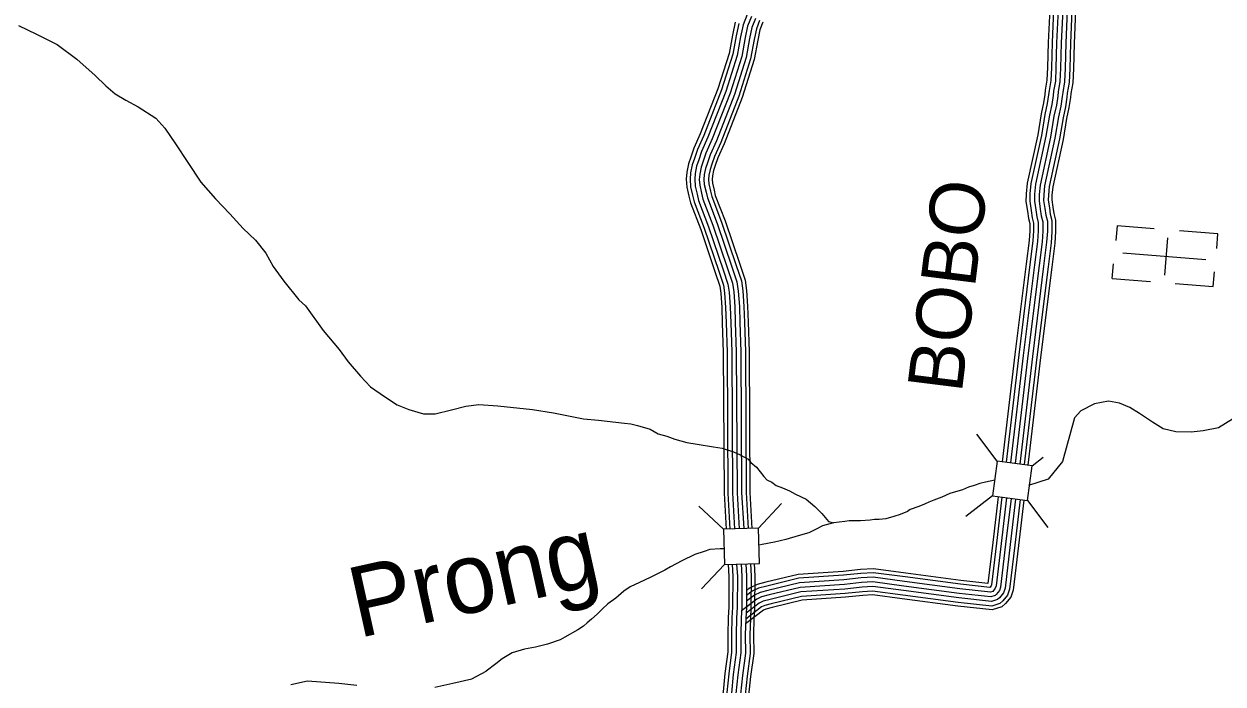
# Model space of a CAD drawing. Extents: x 1788175 to 1969470, y 584502 to 738744.
# Drawn here: x 1909442 to 1917533, y 668335 to 672786 of the extents above; entities that cross this region are included whole.
import ezdxf

# ---------------------------------------------------------------- set-up
doc = ezdxf.new("R2010")
doc.units = 0
for name, color, linetype in [('DESIGN - DRAINAGE - Bridges and Cross Drains Size Text', 7, 'Continuous'), ('DESIGN - ROW - Right-of-Way and Easement Labels', 7, 'Continuous'), ('DESIGN - TRANSPORTATION - Text', 7, 'Continuous'), ('DESIGN - UTILITIES - Cable (Underground) with Text', 7, 'Continuous'), ('SURVEY - CONTOURS - Index with Text', 7, 'Continuous'), ('SURVEY - DRAINAGE - Storm Sewer', 7, 'Continuous'), ('SURVEY - TRANSPORTATION - Roads', 7, 'Continuous')]:
    doc.layers.add(name, color=color, linetype=linetype)

msp = doc.modelspace()

# ---------------------------------------------------------------- linework, layer by layer
at = {"layer": 'DESIGN - TRANSPORTATION - Text'}
for points in [[(1909404.3, 672776.5), (1909525.8, 672717.6), (1909665.2, 672648.5), (1909798.4, 672549.5), (1909921.5, 672438.5), (1909994.9, 672369.9), (1910056.5, 672315.4), (1910128.1, 672272.8), (1910211.7, 672228.2), (1910331.1, 672151.3), (1910392.5, 672084.7), (1910463.7, 671978.1), (1910546.7, 671853.4), (1910635.6, 671718.6), (1910734.7, 671607.8), (1910829.9, 671507), (1910921.1, 671406.3), (1911004.5, 671329.6), (1911073.8, 671241), (1911123, 671150.6), (1911194.2, 671052), (1911297.2, 670925.1), (1911340.9, 670884.7), (1911461.6, 670719.7), (1911568.5, 670590.8), (1911629.9, 670508.3), (1911713.1, 670411.6), (1911780.5, 670339), (1911874, 670274.3), (1911959.5, 670217.6), (1912039.2, 670187), (1912137, 670158.3), (1912216.9, 670157.7), (1912327.1, 670185), (1912423.2, 670208.3), (1912511.3, 670219.7), (1912639.2, 670210.7), (1912872.9, 670187), (1913014.6, 670164), (1913218.3, 670124.5), (1913317.9, 670115)], [(1917878.6, 670420), (1917836.1, 670345.6), (1917773.6, 670286), (1917715.1, 670220.3), (1917664.8, 670172.7), (1917596.4, 670121.1), (1917502, 670063.7), (1917399.9, 670042.4), (1917317.9, 670033), (1917213.9, 670035.8), (1917128.1, 670056.4), (1917056.5, 670100.9), (1916969, 670159.6), (1916903.3, 670200.1), (1916833.6, 670228.7), (1916759.7, 670243.2), (1916665.6, 670223.9), (1916573.3, 670178.5), (1916530.9, 670130.7), (1916449.5, 669835.6), (1916353.6, 669717.5), (1916220.8, 669673.3)], [(1913317.9, 670115), (1913493.9, 670094.8), (1913535.9, 670090.6), (1913582.1, 670078.1), (1913666.1, 670052.9), (1913720.7, 670023.5), (1913779.5, 670006.7), (1913834, 669985.7), (1913913.8, 669964.7), (1913985.2, 669952.1), (1914094.4, 669935.3), (1914153.2, 669926.9), (1914228.8, 669901.7), (1914275, 669880.7), (1914329.5, 669851.3), (1914346.3, 669830.3), (1914384.1, 669796.7), (1914434.5, 669733.7), (1914455.5, 669712.7), (1914489.1, 669695.9), (1914518.5, 669674.9), (1914560.5, 669658.1), (1914606.7, 669637.1), (1914648.7, 669616.1), (1914720.1, 669582.5), (1914778.9, 669532.2), (1914825.1, 669486), (1914871.2, 669431.4), (1914904.8, 669423)], [(1915992.1, 669710.9), (1915929.4, 669695.9), (1915891.6, 669687.5), (1915853.9, 669674.9), (1915816.1, 669662.3), (1915774.1, 669645.5), (1915690.1, 669620.3), (1915635.5, 669595.1), (1915580.9, 669574.1), (1915547.3, 669561.5), (1915517.9, 669548.9), (1915480.1, 669532.2), (1915421.3, 669511.2), (1915404.5, 669498.6), (1915354.2, 669477.6), (1915312.2, 669465), (1915257.6, 669448.2), (1915211.4, 669444), (1915182, 669444), (1915152.6, 669439.8), (1915085.4, 669435.6), (1915009.8, 669435.6), (1914980.4, 669431.4), (1914904.8, 669423), (1914829.3, 669402), (1914791.5, 669381), (1914736.9, 669355.8), (1914665.5, 669334.8), (1914581.5, 669309.6), (1914505.9, 669292.8), (1914421.9, 669276), (1914401.9, 669272.8)], [(1914164.9, 669248.1), (1914140.6, 669246.6), (1914069.2, 669242.4), (1914031.4, 669229.8), (1913968.4, 669208.8), (1913880.2, 669166.8), (1913804.6, 669124.8), (1913766.9, 669103.8), (1913716.5, 669078.6), (1913666.1, 669053.4), (1913594.7, 669019.8), (1913531.7, 668990.5), (1913489.7, 668961.1), (1913435.1, 668914.9), (1913380.5, 668877.1), (1913342.7, 668839.3), (1913309.1, 668805.7), (1913271.3, 668772.1), (1913242, 668746.9), (1913216.8, 668725.9), (1913179, 668700.7), (1913090.2, 668651.3)], [(1913090.2, 668651.3), (1913060.8, 668634.1), (1912974.6, 668604.7), (1912894.5, 668583.3), (1912818.4, 668569.8), (1912736.3, 668546.4), (1912668, 668504.8), (1912625.7, 668471.1), (1912561.4, 668422.3)], [(1912214.3, 668313.5), (1912336.4, 668341.7), (1912463.3, 668369.9), (1912561.4, 668422.3)], [(1911241.9, 668332.3), (1911354.6, 668355.8), (1911566, 668341.7), (1911688.2, 668327.6)]]:
    msp.add_lwpolyline(points, dxfattribs=at)
at = {"layer": 'DESIGN - UTILITIES - Cable (Underground) with Text'}
for p, q in [((1916817.4, 671424.8), (1916809.7, 671326.9)), ((1917068.1, 671405.2), (1916817.5, 671425)), ((1917140.4, 671092.3), (1917160.4, 671345.2)), ((1917498.6, 671371.2), (1917238.6, 671391.8)), ((1917490.8, 671271.9), (1917498.5, 671370.6)), ((1916785.5, 671070.3), (1916793.4, 671169.5)), ((1917466.6, 671016.3), (1917474.5, 671115.7)), ((1916785.5, 671070.1), (1917042.8, 671049.8)), ((1917210.7, 671036.6), (1917466.6, 671016.4))]:
    msp.add_line(p, q, dxfattribs=at)
msp.add_lwpolyline([(1917417.1, 671196.2), (1916855.9, 671240.4)], dxfattribs=at)
at = {"layer": 'SURVEY - CONTOURS - Index with Text'}
for points in [[(1914239.9, 672798.1), (1914222, 672711.6), (1914199.5, 672588.4), (1914123.4, 672349.8), (1914005, 672044.8), (1913961.8, 671948.4), (1913940.9, 671888.5), (1913925.9, 671843), (1913914.6, 671787), (1913910.7, 671739.1), (1913914.7, 671685), (1913928.8, 671626.3), (1913939, 671580.4), (1914008.1, 671399.9), (1914106, 671110.3), (1914136.9, 671018.8), (1914143.7, 670971.5), (1914150.7, 670874), (1914153.8, 670769.3), (1914160.6, 670573.8), (1914165.7, 669622.4), (1914179.8, 669379.8)], [(1914264.6, 672790.6), (1914247.3, 672706.6), (1914224.5, 672582.2), (1914147.7, 672341.3), (1914028.7, 672034.9), (1913985.7, 671938.9), (1913965.2, 671880.2), (1913950.8, 671836.4), (1913940.2, 671783.4), (1913936.5, 671739), (1913940.2, 671688.9), (1913953.9, 671632.1), (1913963.7, 671587.9), (1914032.3, 671408.6), (1914130.4, 671118.5), (1914162, 671024.8), (1914169.3, 670974.2), (1914176.4, 670875.3), (1914179.5, 670770.1), (1914186.4, 670574.3), (1914191.4, 669623.3), (1914205.5, 669380.6)], [(1914321.9, 672849.5), (1914294.4, 672781.6), (1914277.7, 672700.7), (1914254.6, 672574.6), (1914176.9, 672330.9), (1914057.3, 672023), (1914014.6, 671927.4), (1913994.6, 671870.3), (1913980.8, 671828.5), (1913970.9, 671779), (1913967.6, 671738.8), (1913970.9, 671693.7), (1913984.1, 671639.1), (1913993.5, 671596.8), (1914061.5, 671419.1), (1914159.7, 671128.4), (1914192.2, 671032), (1914200.1, 670977.6), (1914207.3, 670876.9), (1914210.5, 670771.1), (1914217.4, 670574.9), (1914222.4, 669624.2), (1914236.5, 669381.5)], [(1914349.9, 672836), (1914324.2, 672772.5), (1914308.1, 672694.8), (1914284.7, 672567.1), (1914206.2, 672320.6), (1914085.9, 672011), (1914043.4, 671915.9), (1914023.9, 671860.3), (1914010.9, 671820.6), (1914001.7, 671774.7), (1913998.7, 671738.7), (1914001.6, 671698.5), (1914014.3, 671646.1), (1914023.2, 671605.8), (1914090.7, 671429.6), (1914189.1, 671138.4), (1914222.5, 671039.3), (1914231, 670980.9), (1914238.3, 670878.5), (1914241.5, 670772.2), (1914248.4, 670575.5), (1914253.4, 669625.2), (1914267.5, 669382.4)], [(1914349.9, 672836), (1914324.2, 672772.5), (1914308.1, 672694.8), (1914284.7, 672567.1), (1914206.2, 672320.6), (1914085.9, 672011), (1914043.4, 671915.9), (1914023.9, 671860.3), (1914010.9, 671820.6), (1914001.7, 671774.7), (1913998.7, 671738.7), (1914001.6, 671698.5), (1914014.3, 671646.1), (1914023.2, 671605.8), (1914090.7, 671429.6), (1914189.1, 671138.4), (1914222.5, 671039.3), (1914231, 670980.9), (1914238.3, 670878.5), (1914241.5, 670772.2), (1914248.4, 670575.5), (1914253.4, 669625.2), (1914267.5, 669382.4)], [(1914377.9, 672822.6), (1914354, 672763.5), (1914338.5, 672688.9), (1914314.9, 672559.6), (1914235.4, 672310.3), (1914114.6, 671999.1), (1914072.2, 671904.5), (1914053.3, 671850.3), (1914040.9, 671812.6), (1914032.4, 671770.4), (1914029.8, 671738.6), (1914032.4, 671703.3), (1914044.5, 671653.1), (1914053, 671614.7), (1914119.8, 671440.1), (1914218.5, 671148.3), (1914252.8, 671046.5), (1914261.8, 670984.2), (1914269.3, 670880.1), (1914272.5, 670773.2), (1914279.4, 670576.2), (1914284.4, 669626.2), (1914298.5, 669383.4)], [(1914405.9, 672809.1), (1914383.8, 672754.5), (1914369, 672682.9), (1914345, 672552), (1914264.7, 672299.9), (1914143.2, 671987.1), (1914101.1, 671893), (1914082.6, 671840.4), (1914070.9, 671804.7), (1914063.2, 671766), (1914060.9, 671738.4), (1914063.1, 671708.1), (1914074.7, 671660.1), (1914082.8, 671623.7), (1914149, 671450.6), (1914247.8, 671158.2), (1914283.1, 671053.7), (1914292.7, 670987.6), (1914300.2, 670881.6), (1914303.5, 670774.2), (1914310.3, 670576.8), (1914315.4, 669627.2), (1914329.5, 669384.3)], [(1914428.2, 672798.4), (1914407.5, 672747.3), (1914393.2, 672678.2), (1914369, 672546), (1914288, 672291.7), (1914166, 671977.6), (1914124, 671883.8), (1914106, 671832.4), (1914094.9, 671798.4), (1914087.7, 671762.6), (1914085.7, 671738.3), (1914087.6, 671711.9), (1914098.8, 671665.6), (1914106.5, 671630.8), (1914172.3, 671459), (1914271.3, 671166.1), (1914307.2, 671059.5), (1914317.3, 670990.2), (1914324.9, 670882.9), (1914328.2, 670775), (1914335.1, 670577.3), (1914340.1, 669628), (1914354.2, 669385.1)], [(1914193.8, 669142.5), (1914198.8, 669058.8), (1914197.4, 668855.3), (1914193.5, 668782.1), (1914190.5, 668669.3), (1914191.3, 668551.6), (1914172, 668406.7), (1914158.8, 668282.2), (1914128.1, 668097.8), (1914070.6, 667670.3), (1913888.9, 666157.8), (1913855.5, 665978.2), (1913853.9, 665919), (1913860, 665866.4), (1913875, 665796.4), (1913887.1, 665736.1), (1913885.7, 665679.6), (1913870.7, 665607.2), (1913822, 665286), (1913667.9, 664345.1)], [(1914219.6, 669143.3), (1914224.6, 669059.5), (1914223.1, 668854.5), (1914219.2, 668781), (1914216.2, 668669), (1914217, 668550), (1914197.5, 668403.6), (1914184.3, 668278.7), (1914153.5, 668093.9), (1914096.1, 667667.1), (1913914.3, 666153.9), (1913881.1, 665975.5), (1913879.7, 665920.2), (1913885.4, 665870.6), (1913900.2, 665801.6), (1913912.9, 665738.3), (1913911.3, 665676.7), (1913896, 665602.7), (1913847.4, 665282), (1913695.4, 664353.7)], [(1914250.6, 669144.2), (1914255.6, 669060.3), (1914254.1, 668853.6), (1914250.2, 668779.8), (1914247.2, 668668.7), (1914248, 668548.1), (1914228.3, 668400), (1914215, 668274.5), (1914184.2, 668089.3), (1914126.9, 667663.2), (1913945, 666149.3), (1913912.1, 665972.3), (1913910.7, 665921.6), (1913916, 665875.7), (1913930.6, 665807.9), (1913944, 665741), (1913942.2, 665673.1), (1913926.6, 665597.3), (1913878, 665277.2), (1913727.4, 664357.3)], [(1914281.6, 669145.1), (1914286.6, 669061.1), (1914285.1, 668852.6), (1914281.1, 668778.6), (1914278.2, 668668.4), (1914279, 668546.1), (1914259.1, 668396.3), (1914245.8, 668270.3), (1914214.8, 668084.7), (1914157.6, 667659.3), (1913975.6, 666144.6), (1913943, 665969), (1913941.8, 665922.9), (1913946.7, 665880.7), (1913960.9, 665814.2), (1913975.1, 665743.7), (1913973.1, 665669.5), (1913957.1, 665591.8), (1913908.6, 665272.3), (1913758.4, 664354.6)], [(1914281.6, 669145.1), (1914286.6, 669061.1), (1914285.1, 668852.6), (1914281.1, 668778.6), (1914278.2, 668668.4), (1914279, 668546.1), (1914259.1, 668396.3), (1914245.8, 668270.3), (1914214.8, 668084.7), (1914157.6, 667659.3), (1913975.6, 666144.6), (1913943, 665969), (1913941.8, 665922.9), (1913946.7, 665880.7), (1913960.9, 665814.2), (1913975.1, 665743.7), (1913973.1, 665669.5), (1913957.1, 665591.8), (1913908.6, 665272.3), (1913758.4, 664354.6)], [(1914312.6, 669146.1), (1914317.6, 669061.9), (1914316.1, 668851.7), (1914312.1, 668777.3), (1914309.2, 668668.1), (1914310.1, 668544.1), (1914289.9, 668392.6), (1914276.5, 668266.2), (1914245.5, 668080.1), (1914188.4, 667655.3), (1914006.3, 666139.9), (1913973.9, 665965.8), (1913972.8, 665924.3), (1913977.3, 665885.8), (1913991.3, 665820.5), (1914006.2, 665746.3), (1914004.1, 665666), (1913987.6, 665586.3), (1913939.3, 665267.5), (1913788.3, 664345.2)], [(1914343.6, 669147), (1914348.6, 669062.7), (1914347.1, 668850.8), (1914343.1, 668776.1), (1914340.3, 668667.8), (1914341.1, 668542.2), (1914320.6, 668388.9), (1914307.2, 668262), (1914276.2, 668075.5), (1914219.1, 667651.4), (1914037, 666135.2), (1914004.8, 665962.5), (1914003.9, 665925.7), (1914007.9, 665890.8), (1914021.6, 665826.8), (1914037.3, 665749), (1914035, 665662.4), (1914018.1, 665580.9), (1913969.9, 665262.7), (1913817.2, 664330.5)], [(1914368.3, 669147.8), (1914373.3, 669063.4), (1914371.8, 668850), (1914367.8, 668775.1), (1914365, 668667.5), (1914365.8, 668540.6), (1914345.2, 668386), (1914331.7, 668258.6), (1914300.6, 668071.8), (1914243.6, 667648.3), (1914061.4, 666131.4), (1914029.5, 665959.9), (1914028.6, 665926.8), (1914032.3, 665894.8), (1914045.8, 665831.8), (1914062, 665751.1), (1914059.6, 665659.6), (1914042.5, 665576.5), (1913994.3, 665258.8), (1913839.5, 664313.6)]]:
    msp.add_lwpolyline(points, dxfattribs=at)
at = {"layer": 'SURVEY - DRAINAGE - Storm Sewer'}
for p, q in [((1916009.2, 669839.3), (1915871.3, 670019.7)), ((1916244.7, 669807.8), (1916318.6, 669864.3)), ((1914398.5, 669386.4), (1914554.1, 669551.8)), ((1915977.8, 669603.8), (1915797.4, 669465.8)), ((1916213.3, 669572.3), (1916351.3, 669391.9)), ((1914161, 669379.2), (1913995.6, 669534.9)), ((1914168.2, 669141.7), (1914012.5, 668976.3))]:
    msp.add_line(p, q, dxfattribs=at)
for points in [[(1916009.2, 669839.3), (1915977.8, 669603.7), (1916213.3, 669572.3), (1916244.7, 669807.8)], [(1914405.7, 669148.9), (1914398.5, 669386.4), (1914161, 669379.2), (1914168.2, 669141.7)]]:
    msp.add_lwpolyline(points, close=True, dxfattribs=at)
at = {"layer": 'SURVEY - TRANSPORTATION - Roads'}
for points in [[(1916363.4, 672886.9), (1916353.4, 672662), (1916348.9, 672491.9), (1916344.9, 672408.1), (1916333.4, 672340.3), (1916330.6, 672311.8), (1916321.7, 672254.9), (1916305.9, 672181.6), (1916282.2, 672040), (1916210.9, 671713.8), (1916204.5, 671641.5), (1916203.1, 671589), (1916212.7, 671525.2), (1916220.2, 671474.3), (1916228.9, 671440.9), (1916228.9, 671392.4), (1916224.4, 671325.8), (1916204.4, 671168.4), (1916128.3, 670558.6), (1916043, 669834.7)], [(1916389.1, 672885.2), (1916379.1, 672661.1), (1916374.6, 672491), (1916370.5, 672405.3), (1916358.9, 672336.9), (1916356.1, 672308.5), (1916347, 672250.2), (1916331.2, 672176.8), (1916307.4, 672035.1), (1916236.4, 671709.9), (1916230.1, 671640.1), (1916228.8, 671590.6), (1916238.2, 671529), (1916245.4, 671479.5), (1916254.6, 671444.2), (1916254.6, 671391.5), (1916250, 671323.3), (1916230, 671165.2), (1916153.8, 670555.5), (1916068.5, 669831.3)], [(1916420, 672883.2), (1916410.1, 672660), (1916405.6, 672489.8), (1916401.4, 672401.9), (1916389.6, 672332.8), (1916386.9, 672304.6), (1916377.5, 672244.5), (1916361.6, 672170.9), (1916337.9, 672029.3), (1916267.1, 671705.2), (1916261.1, 671638.3), (1916259.9, 671592.5), (1916268.8, 671533.5), (1916275.9, 671485.6), (1916285.6, 671448.2), (1916285.6, 671390.4), (1916280.8, 671320.3), (1916260.7, 671161.3), (1916184.6, 670551.8), (1916099.3, 669827.2)], [(1916450.9, 672881.2), (1916441.1, 672658.9), (1916436.6, 672488.7), (1916432.2, 672398.6), (1916420.4, 672328.7), (1916417.6, 672300.7), (1916408, 672238.8), (1916392.1, 672165.1), (1916368.3, 672023.4), (1916297.8, 671700.5), (1916292.1, 671636.5), (1916291, 671594.4), (1916299.5, 671538.1), (1916306.3, 671491.8), (1916316.6, 671452.1), (1916316.6, 671389.4), (1916311.7, 671317.3), (1916291.5, 671157.4), (1916215.4, 670548), (1916130, 669823.1)], [(1916450.9, 672881.2), (1916441.1, 672658.9), (1916436.6, 672488.7), (1916432.2, 672398.6), (1916420.4, 672328.7), (1916417.6, 672300.7), (1916408, 672238.8), (1916392.1, 672165.1), (1916368.3, 672023.4), (1916297.8, 671700.5), (1916292.1, 671636.5), (1916291, 671594.4), (1916299.5, 671538.1), (1916306.3, 671491.8), (1916316.6, 671452.1), (1916316.6, 671389.4), (1916311.7, 671317.3), (1916291.5, 671157.4), (1916215.4, 670548), (1916130, 669823.1)], [(1916481.9, 672879.2), (1916472.1, 672657.8), (1916467.6, 672487.5), (1916463.1, 672395.2), (1916451.1, 672324.6), (1916448.4, 672296.8), (1916438.5, 672233.2), (1916422.5, 672159.3), (1916398.8, 672017.5), (1916328.5, 671695.8), (1916323, 671634.7), (1916322, 671596.4), (1916330.2, 671542.7), (1916336.7, 671498), (1916347.6, 671456.1), (1916347.6, 671388.3), (1916342.6, 671314.3), (1916322.2, 671153.6), (1916246.2, 670544.3), (1916160.7, 669819)], [(1916512.8, 672877.2), (1916503.1, 672656.7), (1916498.6, 672486.3), (1916494, 672391.9), (1916481.9, 672320.5), (1916479.2, 672292.9), (1916469, 672227.5), (1916453, 672153.4), (1916429.2, 672011.6), (1916359.2, 671691.1), (1916354, 671633), (1916353.1, 671598.3), (1916360.8, 671547.2), (1916367.1, 671504.2), (1916378.6, 671460.1), (1916378.6, 671387.2), (1916373.4, 671311.3), (1916353, 671149.7), (1916276.9, 670540.6), (1916191.5, 669814.9)], [(1916537.5, 672875.6), (1916527.8, 672655.9), (1916523.3, 672485.4), (1916518.6, 672389.2), (1916506.4, 672317.2), (1916503.7, 672289.8), (1916493.3, 672223), (1916477.2, 672148.8), (1916453.5, 672007), (1916383.7, 671687.3), (1916378.7, 671631.5), (1916377.9, 671599.8), (1916385.3, 671550.9), (1916391.4, 671509.1), (1916403.3, 671463.3), (1916403.3, 671386.4), (1916398, 671308.9), (1916377.5, 671146.6), (1916301.5, 670537.6), (1916216, 669811.7)], [(1916102.2, 669587.1), (1916065.9, 669279), (1916032.3, 668989.3), (1916023.6, 668965.4), (1916000.9, 668938), (1915994.7, 668932.1), (1915966.4, 668922.8), (1915752.9, 668946.5), (1915379.9, 668996.3), (1915170.4, 669023.9), (1915094.2, 669019.9), (1914977.8, 669006.9), (1914679, 668986.6), (1914469.5, 668936), (1914419.1, 668923.3), (1914386.6, 668908.1), (1914283.9, 668829.9)], [(1916188.2, 669575.7), (1916152, 669269), (1916117.2, 668969.2), (1916100, 668921.7), (1916064.4, 668878.7), (1916040.3, 668855.8), (1915975.6, 668834.6), (1915742.4, 668860.4), (1915368.5, 668910.4), (1915167, 668936.9), (1915101.3, 668933.4), (1914985.5, 668920.5), (1914692.2, 668900.6), (1914490.3, 668851.8), (1914448.3, 668841.2), (1914431.8, 668833.5), (1914311.2, 668741.7)], [(1916163.7, 669578.9), (1916127.5, 669271.8), (1916093, 668974.9), (1916078.2, 668934.2), (1916046.3, 668895.6), (1916027.3, 668877.6), (1915973, 668859.7), (1915745.4, 668884.9), (1915371.7, 668934.9), (1915168, 668961.7), (1915099.3, 668958), (1914983.3, 668945.1), (1914688.4, 668925.1), (1914484.3, 668875.8), (1914440, 668864.6), (1914418.9, 668854.8), (1914312, 668773.4)], [(1916132.9, 669583), (1916096.7, 669275.4), (1916062.6, 668982.1), (1916050.9, 668949.8), (1916023.6, 668916.8), (1916011, 668904.8), (1915969.7, 668891.3), (1915749.1, 668915.7), (1915375.8, 668965.6), (1915169.2, 668992.8), (1915096.8, 668989), (1914980.5, 668976), (1914683.7, 668955.9), (1914476.9, 668905.9), (1914429.5, 668894), (1914402.8, 668881.4), (1914314.1, 668813.9)], [(1916102.2, 669587.1), (1916065.9, 669279), (1916032.3, 668989.3), (1916023.6, 668965.4), (1916000.9, 668938), (1915994.7, 668932.1), (1915966.4, 668922.8), (1915752.9, 668946.5), (1915379.9, 668996.3), (1915170.4, 669023.9), (1915094.2, 669019.9), (1914977.8, 669006.9), (1914679, 668986.6), (1914469.5, 668936), (1914419.1, 668923.3), (1914386.6, 668908.1), (1914316.1, 668854.4)], [(1916071.5, 669591.2), (1916035.1, 669282.6), (1916001.9, 668996.4), (1915996.3, 668981.1), (1915978.4, 668959.4), (1915963.2, 668954.4), (1915756.6, 668977.3), (1915383.9, 669027.1), (1915171.6, 669055), (1915091.7, 669050.8), (1914975, 669037.8), (1914674.2, 669017.4), (1914462, 668966.1), (1914408.6, 668952.6), (1914370.5, 668934.8), (1914316.4, 668893.6)], [(1916040.7, 669595.3), (1916004.3, 669286.2), (1915971.5, 669003.6), (1915969, 668996.7), (1915960.2, 668986), (1915959.9, 668985.9), (1915760.4, 669008), (1915388, 669057.8), (1915172.8, 669086.1), (1915089.1, 669081.7), (1914972.2, 669068.6), (1914669.5, 669048.1), (1914454.6, 668996.2), (1914398.2, 668982), (1914354.4, 668961.5), (1914316.7, 668932.8)], [(1916015.2, 669598.7), (1915978.8, 669289.2), (1915946.7, 669013.3), (1915763.5, 669033.6), (1915391.4, 669083.3), (1915173.8, 669111.9), (1915087, 669107.3), (1914970, 669094.3), (1914665.6, 669073.7), (1914448.4, 669021.2), (1914389.5, 669006.3), (1914341, 668983.6), (1914316.9, 668965.3)]]:
    msp.add_lwpolyline(points, dxfattribs=at)

# ---------------------------------------------------------------- texts
at = {"layer": 'DESIGN - DRAINAGE - Bridges and Cross Drains Size Text'}
msp.add_text('Prong', height=475, rotation=12.52721, dxfattribs=at).set_placement((1911698.1, 668644.3))
at = {"layer": 'DESIGN - ROW - Right-of-Way and Easement Labels'}
msp.add_text('BOBO', height=370, rotation=82.88346, dxfattribs=at).set_placement((1915768.9, 670291.9))

doc.saveas('drawing.dxf')
